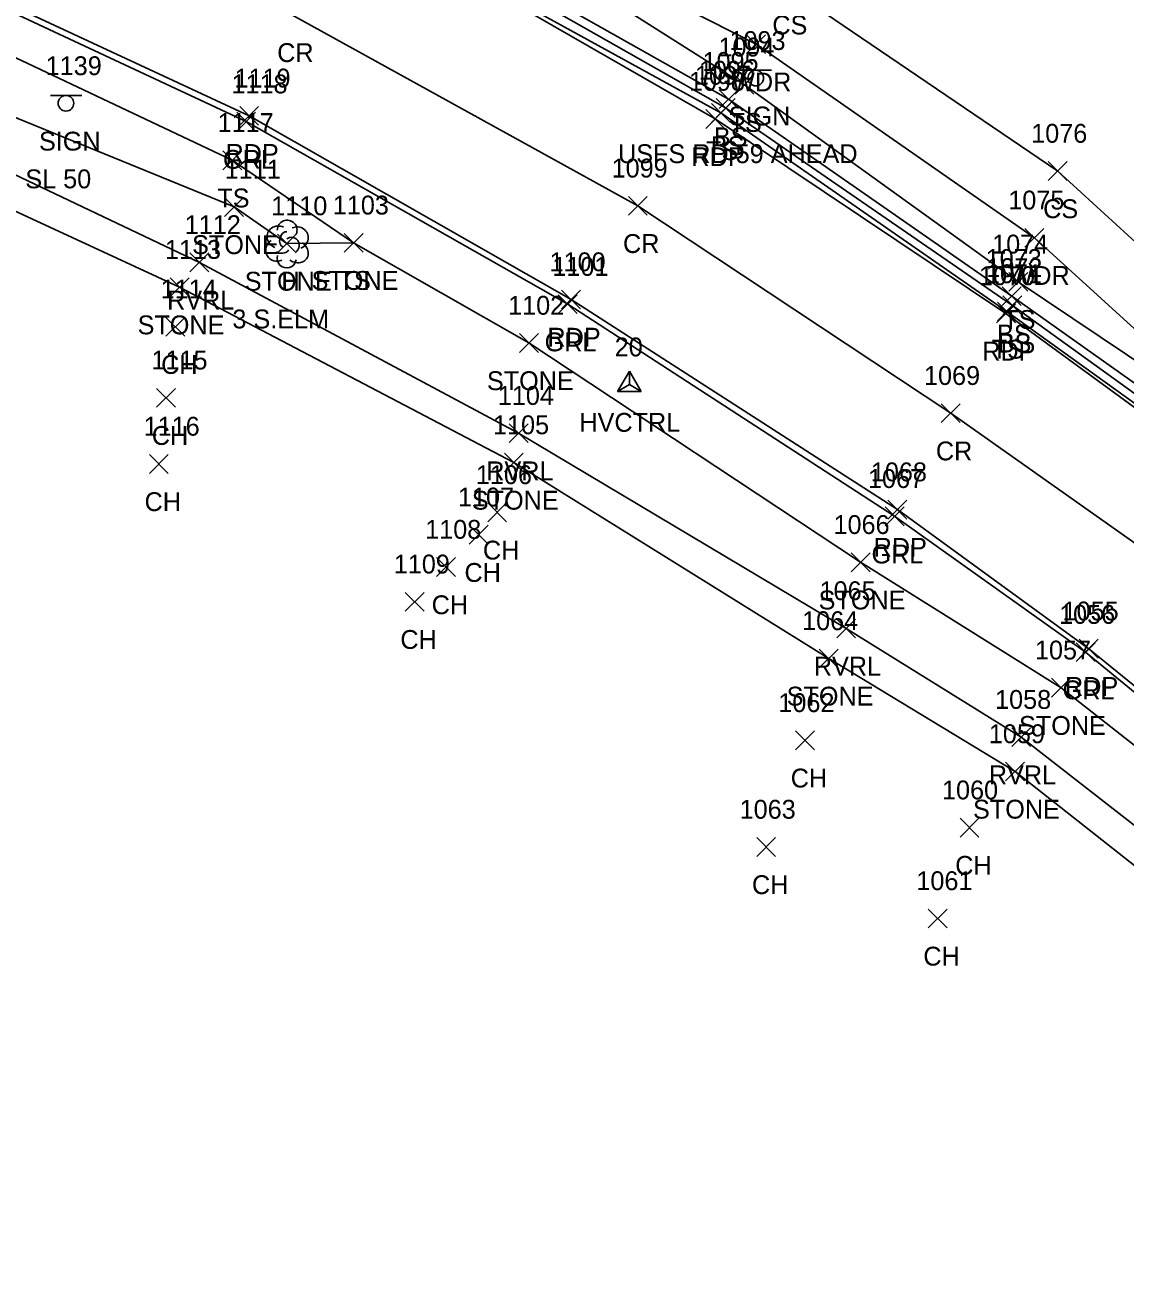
# Model space of a CAD drawing. Extents: x 1499292 to 1501024, y 534584 to 538043.
# Drawn here: x 1500096.6 to 1500213.3, y 537311.5 to 537443.3 of the extents above; entities that cross this region are included whole.
import ezdxf

# ---------------------------------------------------------------- set-up
doc = ezdxf.new("R2010")
doc.units = 0
for name, color, linetype in [('C_A', 7, 'Continuous'), ('C_I', 7, 'Continuous'), ('CPSM', 7, 'Continuous'), ('L_A', 7, 'Continuous'), ('L_C', 7, 'Continuous'), ('L_I', 7, 'Continuous'), ('L_TIC', 7, 'Continuous'), ('LASF', 7, 'Continuous'), ('LAWA', 7, 'Continuous'), ('LAWE', 7, 'Continuous'), ('LELB', 7, 'Continuous'), ('LTD', 7, 'Continuous'), ('P_A', 7, 'Continuous'), ('P_I', 7, 'Continuous'), ('P_TIC', 7, 'Continuous'), ('PET', 7, 'Continuous'), ('PRC', 7, 'Continuous'), ('R_A', 7, 'Continuous'), ('R_I', 7, 'Continuous'), ('R_TIC', 7, 'Continuous'), ('RGR', 7, 'Continuous'), ('S_A', 7, 'Continuous'), ('S_C', 7, 'Continuous'), ('S_I', 7, 'Continuous'), ('SSGN', 7, 'Continuous')]:
    doc.layers.add(name, color=color, linetype=linetype)

msp = doc.modelspace()

# ---------------------------------------------------------------- linework, layer by layer
at = {"layer": 'CPSM'}
for p, q in [((1500159.44, 537404.38), (1500160.69, 537406.54)), ((1500161.94, 537404.38), (1500160.69, 537406.54)), ((1500160.69, 537405.1), (1500160.69, 537406.54)), ((1500159.44, 537404.38), (1500160.69, 537405.1)), ((1500160.69, 537405.1), (1500160.69, 537405.1)), ((1500160.69, 537405.1), (1500161.94, 537404.38)), ((1500159.44, 537404.38), (1500161.94, 537404.38))]:
    msp.add_line(p, q, dxfattribs=at)
at = {"layer": 'L_TIC'}
for points in [[(1500173.13, 537440.21), (1500175.13, 537442.21)], [(1500175.13, 537440.21), (1500173.13, 537442.21)], [(1500171.91, 537435.91), (1500173.91, 537437.91)], [(1500173.91, 537435.91), (1500171.91, 537437.91)], [(1500169.9, 537433.45), (1500171.9, 537435.45)], [(1500171.9, 537433.45), (1500169.9, 537435.45)], [(1500170.22, 537434.38), (1500172.22, 537436.38)], [(1500172.22, 537434.38), (1500170.22, 537436.38)], [(1500169.41, 537432.92), (1500171.41, 537434.92)], [(1500171.41, 537432.92), (1500169.41, 537434.92)], [(1500117.57, 537427.9), (1500119.57, 537429.9)], [(1500119.57, 537427.9), (1500117.57, 537429.9)], [(1500205.14, 537426.76), (1500207.14, 537428.76)], [(1500207.14, 537426.76), (1500205.14, 537428.76)], [(1500117.75, 537422.95), (1500119.75, 537424.95)], [(1500119.75, 537422.95), (1500117.75, 537424.95)], [(1500123.35, 537419.07), (1500125.35, 537421.07)], [(1500125.35, 537419.07), (1500123.35, 537421.07)], [(1500130.44, 537419.15), (1500132.44, 537421.15)], [(1500132.44, 537419.15), (1500130.44, 537421.15)], [(1500130.44, 537419.15), (1500132.44, 537421.15)], [(1500132.44, 537419.15), (1500130.44, 537421.15)], [(1500202.66, 537419.68), (1500204.66, 537421.68)], [(1500204.66, 537419.68), (1500202.66, 537421.68)], [(1500114.08, 537417.07), (1500116.08, 537419.07)], [(1500116.08, 537417.07), (1500114.08, 537419.07)], [(1500200.95, 537415.01), (1500202.95, 537417.01)], [(1500202.95, 537415.01), (1500200.95, 537417.01)], [(1500111.98, 537414.44), (1500113.98, 537416.44)], [(1500113.98, 537414.44), (1500111.98, 537416.44)], [(1500200.26, 537413.48), (1500202.26, 537415.48)], [(1500202.26, 537413.48), (1500200.26, 537415.48)], [(1500200.33, 537412.51), (1500202.33, 537414.51)], [(1500202.33, 537412.51), (1500200.33, 537414.51)], [(1500199.73, 537411.86), (1500201.73, 537413.86)], [(1500201.73, 537411.86), (1500199.73, 537413.86)], [(1500111.53, 537410.24), (1500113.53, 537412.24)], [(1500113.53, 537410.24), (1500111.53, 537412.24)], [(1500149.04, 537408.52), (1500151.04, 537410.52)], [(1500151.04, 537408.52), (1500149.04, 537410.52)], [(1500110.54, 537402.71), (1500112.54, 537404.71)], [(1500112.54, 537402.71), (1500110.54, 537404.71)], [(1500147.94, 537398.95), (1500149.94, 537400.95)], [(1500149.94, 537398.95), (1500147.94, 537400.95)], [(1500109.78, 537395.69), (1500111.78, 537397.69)], [(1500111.78, 537395.69), (1500109.78, 537397.69)], [(1500147.43, 537395.84), (1500149.43, 537397.84)], [(1500149.43, 537395.84), (1500147.43, 537397.84)], [(1500145.67, 537390.55), (1500147.67, 537392.55)], [(1500147.67, 537390.55), (1500145.67, 537392.55)], [(1500143.71, 537388.18), (1500145.71, 537390.18)], [(1500145.71, 537388.18), (1500143.71, 537390.18)], [(1500140.23, 537384.75), (1500142.23, 537386.75)], [(1500142.23, 537384.75), (1500140.23, 537386.75)], [(1500184.23, 537385.26), (1500186.23, 537387.26)], [(1500186.23, 537385.26), (1500184.23, 537387.26)], [(1500136.91, 537381.07), (1500138.91, 537383.07)], [(1500138.91, 537381.07), (1500136.91, 537383.07)], [(1500182.69, 537378.24), (1500184.69, 537380.24)], [(1500184.69, 537378.24), (1500182.69, 537380.24)], [(1500180.84, 537375.06), (1500182.84, 537377.06)], [(1500182.84, 537375.06), (1500180.84, 537377.06)], [(1500205.49, 537371.95), (1500207.49, 537373.95)], [(1500207.49, 537371.95), (1500205.49, 537373.95)], [(1500178.32, 537366.37), (1500180.32, 537368.37)], [(1500180.32, 537366.37), (1500178.32, 537368.37)], [(1500201.26, 537366.71), (1500203.26, 537368.71)], [(1500203.26, 537366.71), (1500201.26, 537368.71)], [(1500200.61, 537363.07), (1500202.61, 537365.07)], [(1500202.61, 537363.07), (1500200.61, 537365.07)], [(1500195.77, 537357.11), (1500197.77, 537359.11)], [(1500197.77, 537357.11), (1500195.77, 537359.11)], [(1500174.21, 537355.06), (1500176.21, 537357.06)], [(1500176.21, 537355.06), (1500174.21, 537357.06)], [(1500192.39, 537347.48), (1500194.39, 537349.48)], [(1500194.39, 537347.48), (1500192.39, 537349.48)]]:
    msp.add_lwpolyline(points, dxfattribs=at)
at = {"layer": 'LASF'}
for points in [[(1500267.15, 537320.21), (1500231.86, 537353.04), (1500206.49, 537372.95), (1500185.23, 537386.26), (1500150.04, 537409.52), (1500131.44, 537420.15), (1500124.35, 537420.07), (1500118.75, 537423.95), (1500037.94, 537457), (1500018.89, 537469.8), (1500005.61, 537469.99), (1499990.17, 537474.73), (1499954.28, 537480.72)], [(1500257.29, 537311.49), (1500228.04, 537343.24), (1500201.61, 537364.07), (1500181.84, 537376.06), (1500148.43, 537396.84), (1500112.98, 537415.44), (1500072.12, 537434.31), (1500035.61, 537448.08), (1500014.36, 537457.24), (1499996.95, 537462.9), (1499955.82, 537478.87)]]:
    msp.add_lwpolyline(points, dxfattribs=at)
at = {"layer": 'LAWA'}
msp.add_lwpolyline([(1500296.25, 537345.3), (1500256.73, 537378.82), (1500246.41, 537388.79), (1500239.52, 537392.77), (1500228.03, 537398.5), (1500203.66, 537420.68), (1500174.13, 537441.21), (1500133.61, 537461.8), (1500091.85, 537486.02), (1500057.95, 537503.18), (1500037.17, 537516.58), (1500027.18, 537529.7), (1500016.43, 537544.22), (1500024.22, 537554.38), (1500031.9, 537568.77)], dxfattribs=at)
at = {"layer": 'LAWE'}
msp.add_lwpolyline([(1500261.99, 537313.66), (1500228.82, 537347.03), (1500202.26, 537367.71), (1500183.69, 537379.24), (1500148.94, 537399.95), (1500115.08, 537418.07), (1500072.02, 537438.54), (1500036.91, 537451.06), (1500017.52, 537461.42), (1499996.14, 537465.9), (1499954.28, 537480.72), (1499927.31, 537482.22), (1499904.29, 537486.53), (1499884.65, 537502.32), (1499865.55, 537506.45), (1499842.14, 537517.49), (1499811.08, 537534.65), (1499790.47, 537534.56), (1499747.78, 537525.03), (1499698.85, 537529.6)], dxfattribs=at)
at = {"layer": 'LELB'}
for points in [[(1500290.71, 537339.51), (1500254.04, 537373.68), (1500224.98, 537395.42), (1500200.73, 537412.86), (1500170.41, 537433.92), (1500131.37, 537455.4), (1500083.47, 537479.37), (1500053.62, 537492.68), (1500030.68, 537505.22), (1500012.53, 537513.88), (1499991.95, 537522.3), (1499974.49, 537532.11), (1499955.61, 537546.28), (1499937.72, 537561.94), (1499940.61, 537580.36), (1499943.98, 537590.51), (1499964.26, 537598.71), (1499981.02, 537608.13), (1500000.32, 537612.94)], [(1500292.43, 537341.34), (1500255.06, 537375.07), (1500226.32, 537396.72), (1500201.26, 537414.48), (1500171.22, 537435.38), (1500132.04, 537457.48), (1500085.68, 537482.93), (1500055.74, 537496.91), (1500032.99, 537510.71), (1500014.29, 537519.36), (1499996.72, 537526.9), (1499977.93, 537538.66), (1499965.7, 537556.17), (1499963.9, 537570.61), (1499969.57, 537590.89), (1499978.12, 537601.79)], [(1500291.4, 537340.15), (1500254.56, 537374.3), (1500225.71, 537395.92), (1500201.33, 537413.51), (1500170.9, 537434.45), (1500131.84, 537456.62), (1500084.75, 537481.32), (1500054.37, 537495.03), (1500032.11, 537508.21), (1500014.29, 537516), (1499993.85, 537524.95), (1499976.65, 537535.86), (1499959.1, 537549.21), (1499939.76, 537563.39), (1499940.61, 537580.36)], [(1500294.64, 537343.13), (1500255.06, 537375.07), (1500255.51, 537377.72), (1500228.03, 537398.5), (1500201.95, 537416.01), (1500172.91, 537436.91), (1500133.61, 537461.8), (1500086.58, 537485.15), (1500056.84, 537500.25), (1500033.98, 537513.25), (1500019.27, 537523.87)], [(1500233.37, 537402.87), (1500206.14, 537427.76), (1500177.42, 537447.25), (1500138.31, 537473.63), (1500103.59, 537487.28), (1500093.41, 537499.72), (1500063.37, 537509.02), (1500045.64, 537522.12)], [(1500131.44, 537420.15), (1500118.57, 537428.9), (1500071.28, 537451.3), (1500039.9, 537462.51), (1500019.6, 537472.93), (1499998.36, 537482.93), (1499982.95, 537489.68), (1499968.67, 537496.83), (1499953.48, 537503.61), (1499943.52, 537510.2)]]:
    msp.add_lwpolyline(points, dxfattribs=at)
at = {"layer": 'LTD'}
msp.add_line((1500124.35, 537420.07), (1500124.35, 537420.07), dxfattribs=at)
msp.add_line((1500124.35, 537420.07), (1500124.35, 537420.07), dxfattribs=at)
msp.add_arc((1500124.39, 537421.5), 1.05, 335.5272, 180.9563, dxfattribs=at)
for centre, major_axis, ratio, start_param, end_param in [((1500123.55, 537420.73), (1.21, -0.51), 0.895232, 1.570796, 4.712389), ((1500124.14, 537420.52), (-0.208, -0.792), 0.645439, 3.141593, 6.283185), ((1500125.39, 537420.65), (-1.14, -0.48), 0.949671, 1.570796, 4.712389), ((1500123.26, 537419.36), (0.58, -1.04), 0.959034, 3.141593, 6.283185), ((1500124.85, 537419.9), (-0.5, 0.667), 0.989748, 3.141593, 6.283185), ((1500125.35, 537419.23), (-1.09, 0.79), 0.841452, 1.570796, 4.712389), ((1500124.35, 537418.57), (0.26, 1.06), 0.942809, 1.570796, 4.712389), ((1500123.89, 537419.31), (-0.625, -0.083), 0.423636, 0, 3.141593)]:
    msp.add_ellipse(centre, major_axis=major_axis, ratio=ratio, start_param=start_param, end_param=end_param, dxfattribs=at)
at = {"layer": 'P_TIC'}
for points in [[(1500119.36, 537432.62), (1500121.36, 537434.62)], [(1500121.36, 537432.62), (1500119.36, 537434.62)], [(1500168.79, 537432.28), (1500170.79, 537434.28)], [(1500170.79, 537432.28), (1500168.79, 537434.28)], [(1500160.59, 537423.07), (1500162.59, 537425.07)], [(1500162.59, 537423.07), (1500160.59, 537425.07)], [(1500153.51, 537413.13), (1500155.51, 537415.13)], [(1500155.51, 537413.13), (1500153.51, 537415.13)], [(1500199.64, 537411.65), (1500201.64, 537413.65)], [(1500201.64, 537411.65), (1500199.64, 537413.65)], [(1500193.78, 537401.07), (1500195.78, 537403.07)], [(1500195.78, 537401.07), (1500193.78, 537403.07)], [(1500188.13, 537390.85), (1500190.13, 537392.85)], [(1500190.13, 537390.85), (1500188.13, 537392.85)], [(1500208.42, 537376.09), (1500210.42, 537378.09)], [(1500210.42, 537376.09), (1500208.42, 537378.09)]]:
    msp.add_lwpolyline(points, dxfattribs=at)
at = {"layer": 'PET'}
for points in [[(1500289.78, 537338.29), (1500253.04, 537372.98), (1500224.75, 537395.04), (1500200.64, 537412.65), (1500169.79, 537433.28), (1500131.37, 537455.4), (1500082.94, 537477.86), (1500052.71, 537490.83), (1500028.69, 537501.08), (1500007.59, 537509.93), (1499989.8, 537518.65), (1499972.48, 537528.52), (1499952.08, 537542.88), (1499935.46, 537557.31), (1499909.99, 537586.35), (1499888.96, 537613.55)], [(1500270.13, 537322.4), (1500238.22, 537353.72), (1500209.42, 537377.09), (1500189.13, 537391.85), (1500154.51, 537414.13), (1500120.36, 537433.62), (1500072.03, 537456.11), (1500021.37, 537476.64), (1499998.02, 537486.29), (1499978.14, 537495.01), (1499958.62, 537505.35), (1499935.09, 537521.93), (1499915.79, 537539.45), (1499898.17, 537558.63), (1499884.72, 537577.02)]]:
    msp.add_lwpolyline(points, dxfattribs=at)
at = {"layer": 'PRC'}
msp.add_lwpolyline([(1500278.96, 537330.13), (1500245.16, 537363.32), (1500217.07, 537386.35), (1500194.78, 537402.07), (1500161.59, 537424.07), (1500124.89, 537444.32), (1500077.4, 537466.83), (1500048.03, 537479.39), (1500024.1, 537489.28), (1500002.86, 537498.23), (1499984.27, 537507.12), (1499965.54, 537516.89), (1499943.1, 537532.26), (1499924.7, 537548.4), (1499906.7, 537567.9), (1499892.97, 537586.05), (1499884.57, 537597.67), (1499868.24, 537621.71), (1499849.2, 537650.1), (1499837.66, 537665.34), (1499832.02, 537672.42)], dxfattribs=at)
at = {"layer": 'R_TIC'}
for points in [[(1500119.04, 537432), (1500121.04, 537434)], [(1500121.04, 537432), (1500119.04, 537434)], [(1500153.15, 537412.64), (1500155.15, 537414.64)], [(1500155.15, 537412.64), (1500153.15, 537414.64)], [(1500187.83, 537390.14), (1500189.83, 537392.14)], [(1500189.83, 537390.14), (1500187.83, 537392.14)], [(1500208.1, 537375.73), (1500210.1, 537377.73)], [(1500210.1, 537375.73), (1500208.1, 537377.73)]]:
    msp.add_lwpolyline(points, dxfattribs=at)
at = {"layer": 'RGR'}
msp.add_lwpolyline([(1500269.09, 537321.92), (1500237.75, 537353.24), (1500209.1, 537376.73), (1500188.83, 537391.14), (1500154.15, 537413.64), (1500120.04, 537433), (1500071.71, 537455.6), (1500042.55, 537467.65), (1500021.13, 537476.12), (1499999.74, 537485.14), (1499984.16, 537491.49), (1499962.3, 537501.56), (1499943.52, 537510.2), (1499936.88, 537512.97), (1499926.59, 537517.73)], dxfattribs=at)
at = {"layer": 'SSGN'}
for p, q in [((1500172.45, 537438.45), (1500175.78, 537438.45)), ((1500174.1, 537437.62), (1500174.1, 537437.62)), ((1500099.28, 537435.78), (1500102.61, 537435.78)), ((1500100.92, 537434.95), (1500100.92, 537434.95))]:
    msp.add_line(p, q, dxfattribs=at)
for centre in [(1500174.1, 537437.62), (1500100.92, 537434.95)]:
    msp.add_circle(centre, 0.833, dxfattribs=at)

# ---------------------------------------------------------------- texts
at = {"layer": 'C_A'}
msp.add_text('HVCTRL', height=2, dxfattribs=at).set_placement((1500155.39, 537400.1))
at = {"layer": 'C_I'}
msp.add_text('20', height=2, dxfattribs=at).set_placement((1500159.14, 537408.1))
at = {"layer": 'L_A'}
for s, p in [('CS', (1500175.86, 537442.25)), ('WDR', (1500171.49, 537436.21)), ('TS', (1500171.32, 537431.91)), ('BS', (1500169.34, 537429.45)), ('BS', (1500169.66, 537430.38)), ('TS', (1500168.82, 537428.92)), ('TS', (1500116.98, 537423.9)), ('CS', (1500204.59, 537422.76)), ('STONE', (1500114.3, 537418.95)), ('STONE', (1500119.89, 537415.07)), ('H', (1500123.78, 537415.07)), ('STONE', (1500126.98, 537415.15)), ('TS', (1500129.85, 537415.15)), ('WDR', (1500201.02, 537415.68)), ('RVRL', (1500111.65, 537413.07)), ('TS', (1500200.36, 537411.01)), ('STONE', (1500108.52, 537410.44)), ('BS', (1500199.7, 537409.48)), ('BS', (1500199.77, 537408.51)), ('TS', (1500199.14, 537407.86)), ('CH', (1500111.02, 537406.24)), ('STONE', (1500145.58, 537404.52)), ('CH', (1500110.03, 537398.71)), ('RVRL', (1500145.51, 537394.95)), ('CH', (1500109.26, 537391.69)), ('STONE', (1500143.98, 537391.84)), ('CH', (1500145.16, 537386.55)), ('CH', (1500143.2, 537384.18)), ('CH', (1500139.72, 537380.75)), ('STONE', (1500180.77, 537381.26)), ('CH', (1500136.4, 537377.07)), ('RVRL', (1500180.26, 537374.24)), ('STONE', (1500177.38, 537371.06)), ('STONE', (1500202.03, 537367.95)), ('CH', (1500177.81, 537362.37)), ('RVRL', (1500198.83, 537362.71)), ('STONE', (1500197.15, 537359.07)), ('CH', (1500195.26, 537353.11)), ('CH', (1500173.7, 537351.06)), ('CH', (1500191.88, 537343.48))]:
    msp.add_text(s, height=2, dxfattribs=at).set_placement(p)
at = {"layer": 'L_C'}
msp.add_text('3 S.ELM', height=2, dxfattribs=at).set_placement((1500118.58, 537411.07))
at = {"layer": 'L_I'}
for s, p in [('1094', (1500170.14, 537439.91)), ('1096', (1500168.07, 537437.45)), ('1095', (1500168.45, 537438.38)), ('1097', (1500167.64, 537436.92)), ('1117', (1500117.01, 537431.9)), ('1076', (1500203.32, 537430.76)), ('1111', (1500117.76, 537426.95)), ('1110', (1500122.7, 537423.07)), ('1110', (1500122.7, 537423.07)), ('1103', (1500129.23, 537423.15)), ('1103', (1500129.23, 537423.15)), ('1075', (1500200.89, 537423.68)), ('1112', (1500113.52, 537421.07)), ('1074', (1500199.18, 537419.01)), ('1113', (1500111.42, 537418.44)), ('1073', (1500198.49, 537417.48)), ('1072', (1500198.56, 537416.51)), ('1071', (1500198.52, 537415.86)), ('1114', (1500110.97, 537414.24)), ('1102', (1500147.83, 537412.52)), ('1115', (1500109.99, 537406.71)), ('1104', (1500146.74, 537402.95)), ('1116', (1500109.16, 537399.69)), ('1105', (1500146.23, 537399.84)), ('1106', (1500144.41, 537394.55)), ('1107', (1500142.51, 537392.18)), ('1108', (1500139.03, 537388.75)), ('1066', (1500182.35, 537389.26)), ('1109', (1500135.7, 537385.07)), ('1065', (1500180.87, 537382.24)), ('1064', (1500179.02, 537379.06)), ('1057', (1500203.72, 537375.95)), ('1062', (1500176.5, 537370.37)), ('1058', (1500199.49, 537370.71)), ('1059', (1500198.83, 537367.07)), ('1060', (1500193.86, 537361.11)), ('1063', (1500172.39, 537359.06)), ('1061', (1500191.14, 537351.48))]:
    msp.add_text(s, height=2, dxfattribs=at).set_placement(p)
at = {"layer": 'P_A'}
for s, p in [('CR', (1500123.33, 537439.32)), ('RDP', (1500117.85, 537428.62)), ('RDP', (1500167.27, 537428.28)), ('CR', (1500160.02, 537419.07)), ('RDP', (1500152, 537409.13)), ('RDP', (1500198.13, 537407.65)), ('CR', (1500193.21, 537397.07)), ('RDP', (1500186.61, 537386.85)), ('RDP', (1500206.91, 537372.09))]:
    msp.add_text(s, height=2, dxfattribs=at).set_placement(p)
at = {"layer": 'P_I'}
for s, p in [('1119', (1500118.8, 537436.62)), ('1098', (1500167.01, 537436.28)), ('1099', (1500158.81, 537427.07)), ('1100', (1500152.22, 537417.13)), ('1070', (1500197.78, 537415.65)), ('1069', (1500191.95, 537405.07)), ('1068', (1500186.31, 537394.85)), ('1055', (1500206.65, 537380.09))]:
    msp.add_text(s, height=2, dxfattribs=at).set_placement(p)
at = {"layer": 'R_A'}
for p in [(1500117.58, 537428), (1500151.7, 537408.64), (1500186.38, 537386.14), (1500206.65, 537371.73)]:
    msp.add_text('GRL', height=2, dxfattribs=at).set_placement(p)
at = {"layer": 'R_I'}
for s, p in [('1118', (1500118.48, 537436)), ('1101', (1500152.52, 537416.64)), ('1067', (1500186.01, 537394.14)), ('1056', (1500206.28, 537379.73))]:
    msp.add_text(s, height=2, dxfattribs=at).set_placement(p)
at = {"layer": 'S_A'}
for p in [(1500171.23, 537432.6), (1500098.06, 537429.93)]:
    msp.add_text('SIGN', height=2, dxfattribs=at).set_placement(p)
at = {"layer": 'S_C'}
for s, p in [('USFS RD 59 AHEAD', (1500159.49, 537428.6)), ('SL 50', (1500096.61, 537425.93))]:
    msp.add_text(s, height=2, dxfattribs=at).set_placement(p)
at = {"layer": 'S_I'}
for s, p in [('1093', (1500171.31, 537440.6)), ('1139', (1500098.77, 537437.93))]:
    msp.add_text(s, height=2, dxfattribs=at).set_placement(p)

doc.saveas('drawing.dxf')
